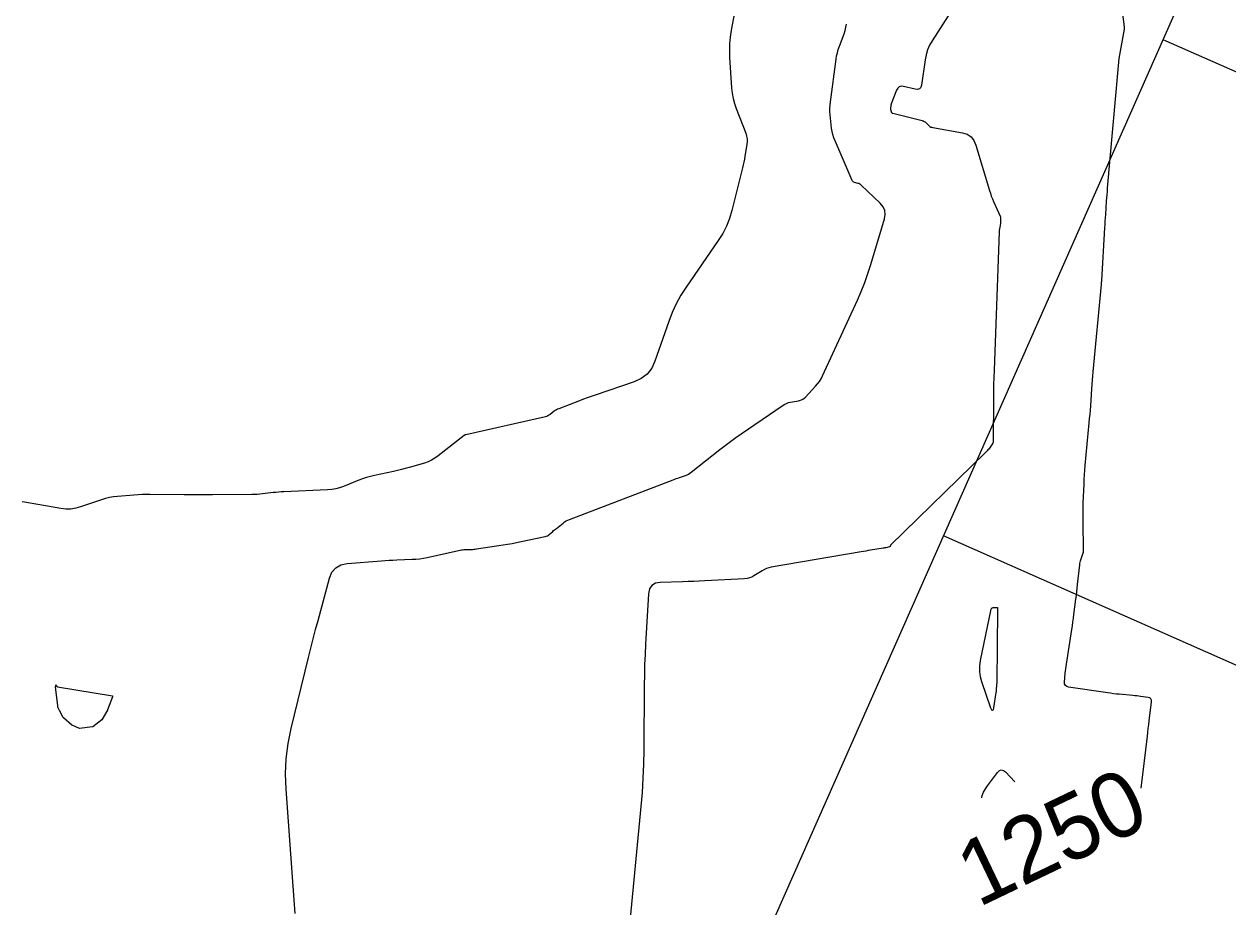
# Model space of a CAD drawing. Extents: x 658976 to 668721, y 639543 to 647196.
# Drawn here: x 662752.2 to 662863.2, y 643143 to 643224.4 of the extents above; entities that cross this region are included whole.
import ezdxf

# ---------------------------------------------------------------- set-up
doc = ezdxf.new("R2010")
doc.units = 0
for name, color, linetype in [('Ex_Contour Labels', 7, 'Continuous'), ('Ex_Major Contours', 7, 'Continuous'), ('Ex_Minor Contours', 7, 'Continuous'), ('R_Grid', 7, 'Continuous')]:
    doc.layers.add(name, color=color, linetype=linetype)

msp = doc.modelspace()

# ---------------------------------------------------------------- linework, layer by layer
at = {"layer": 'Ex_Major Contours'}
for points in [[(662855.21, 643153.97), (662855.77, 643158.77), (662855.81, 643159.12), (662855.85, 643159.47), (662855.89, 643159.83), (662855.94, 643160.18), (662856.16, 643161.94), (662856.15, 643162.1), (662856.1, 643162.22), (662856, 643162.3), (662855.85, 643162.34), (662855.14, 643162.43), (662854.97, 643162.46), (662854.79, 643162.48), (662854.61, 643162.49), (662854.44, 643162.51), (662853.18, 643162.63), (662852.91, 643162.65), (662852.64, 643162.68), (662852.37, 643162.72), (662852.11, 643162.75), (662848.5, 643163.29), (662848.33, 643163.35), (662848.21, 643163.44), (662848.14, 643163.58), (662848.13, 643163.76), (662848.2, 643164.58), (662848.22, 643164.78), (662848.24, 643164.98), (662848.27, 643165.19), (662848.3, 643165.39), (662848.81, 643168.6), (662848.86, 643168.95), (662848.91, 643169.29), (662848.96, 643169.64), (662849, 643169.99), (662849.18, 643171.39), (662849.22, 643171.73), (662849.26, 643172.07), (662849.3, 643172.41), (662849.34, 643172.75), (662849.53, 643174.57), (662849.55, 643174.69), (662849.57, 643174.8), (662849.6, 643174.92), (662849.63, 643175.03), (662849.86, 643175.67), (662849.87, 643175.68), (662849.87, 643175.69), (662849.87, 643175.71), (662849.88, 643175.72), (662849.89, 643175.78), (662849.89, 643175.8), (662849.89, 643175.81), (662849.89, 643175.83), (662849.89, 643175.84), (662849.85, 643178.56), (662849.84, 643178.99), (662849.84, 643179.42), (662849.85, 643179.85), (662849.86, 643180.28), (662849.93, 643181.99), (662849.95, 643182.42), (662849.97, 643182.85), (662850, 643183.28), (662850.04, 643183.71), (662850.41, 643187.65), (662850.44, 643188.04), (662850.48, 643188.43), (662850.51, 643188.82), (662850.54, 643189.22), (662850.65, 643190.79), (662850.68, 643191.18), (662850.71, 643191.58), (662850.75, 643191.97), (662850.78, 643192.36), (662851.53, 643200.41), (662851.53, 643200.44), (662851.53, 643200.47), (662851.54, 643200.49), (662851.54, 643200.52), (662851.55, 643200.64), (662851.56, 643200.66), (662851.56, 643200.69), (662851.56, 643200.72), (662851.56, 643200.75), (662851.86, 643205.62), (662851.88, 643205.93), (662851.89, 643206.23), (662851.91, 643206.54), (662851.93, 643206.84), (662852.01, 643208.06), (662852.03, 643208.37), (662852.05, 643208.67), (662852.08, 643208.98), (662852.1, 643209.28), (662853.11, 643220.54), (662853.14, 643220.88), (662853.18, 643221.23), (662853.23, 643221.57), (662853.29, 643221.91), (662853.66, 643223.92), (662853.66, 643223.94), (662853.66, 643223.95), (662853.66, 643223.97), (662853.66, 643223.99), (662853.65, 643224.06), (662853.65, 643224.08), (662853.65, 643224.1), (662853.65, 643224.11), (662853.65, 643224.13), (662853.51, 643225.32)], [(662840.49, 643153.09), (662840.55, 643153.29), (662840.67, 643153.61), (662840.83, 643153.92), (662841.03, 643154.2), (662841.95, 643155.42), (662842.12, 643155.6), (662842.3, 643155.66), (662842.49, 643155.62), (662842.68, 643155.47), (662843.55, 643154.55)]]:
    msp.add_lwpolyline(points, dxfattribs=at)
msp.add_lwpolyline([(662840.38, 643164.25), (662840.32, 643164.74), (662840.32, 643165.23), (662840.39, 643165.73), (662841.37, 643170.48), (662841.39, 643170.55), (662841.43, 643170.59), (662841.48, 643170.61), (662841.54, 643170.62), (662841.92, 643170.62), (662841.94, 643170.62), (662841.95, 643170.61), (662841.96, 643170.59), (662841.96, 643170.57), (662841.96, 643170.47), (662841.96, 643170.45), (662841.96, 643170.42), (662841.96, 643170.4), (662841.96, 643170.37), (662841.88, 643163.76), (662841.88, 643163.71), (662841.88, 643163.67), (662841.88, 643163.62), (662841.87, 643163.57), (662841.85, 643163.37), (662841.85, 643163.32), (662841.85, 643163.28), (662841.84, 643163.23), (662841.84, 643163.18), (662841.83, 643162.99), (662841.83, 643162.94), (662841.82, 643162.89), (662841.82, 643162.84), (662841.81, 643162.79), (662841.59, 643161.38), (662841.55, 643161.19), (662841.49, 643161.12), (662841.42, 643161.18), (662841.35, 643161.36), (662840.51, 643163.77)], close=True, dxfattribs=at)
at = {"layer": 'Ex_Minor Contours'}
for points in [[(662818.4, 643229.22), (662817.4, 643223.83), (662817.3, 643223.2), (662817.24, 643222.58), (662817.23, 643221.95), (662817.25, 643221.32), (662817.44, 643218.52), (662817.49, 643218.03), (662817.58, 643217.54), (662817.7, 643217.07), (662817.86, 643216.6), (662818.74, 643214.34), (662818.82, 643214.08), (662818.86, 643213.82), (662818.87, 643213.56), (662818.84, 643213.29), (662818.66, 643212.22), (662818.61, 643211.95), (662818.56, 643211.68), (662818.5, 643211.41), (662818.44, 643211.15), (662817.46, 643207.2), (662817.24, 643206.47), (662816.96, 643205.76), (662816.62, 643205.09), (662816.21, 643204.44), (662813.25, 643200.15), (662812.77, 643199.4), (662812.34, 643198.62), (662811.96, 643197.81), (662811.64, 643196.98), (662810.37, 643193.33), (662810.07, 643192.67), (662809.64, 643192.14), (662809.1, 643191.72), (662808.44, 643191.41), (662804.85, 643190.2), (662804.49, 643190.08), (662804.13, 643189.95), (662803.77, 643189.82), (662803.41, 643189.68), (662801.5, 643188.95), (662801.39, 643188.91), (662801.28, 643188.85), (662801.18, 643188.79), (662801.08, 643188.71), (662800.7, 643188.41), (662800.6, 643188.34), (662800.5, 643188.28), (662800.39, 643188.24), (662800.27, 643188.21), (662792.93, 643186.55), (662792.92, 643186.55), (662792.9, 643186.54), (662792.89, 643186.54), (662792.88, 643186.53), (662792.83, 643186.52), (662792.82, 643186.51), (662792.81, 643186.51), (662792.79, 643186.5), (662792.78, 643186.49), (662790.39, 643184.6), (662790.09, 643184.39), (662789.78, 643184.21), (662789.45, 643184.06), (662789.11, 643183.94), (662787.7, 643183.53), (662787.34, 643183.43), (662786.99, 643183.34), (662786.63, 643183.25), (662786.27, 643183.17), (662784.5, 643182.79), (662784.13, 643182.7), (662783.77, 643182.6), (662783.41, 643182.48), (662783.06, 643182.35), (662781.65, 643181.79), (662781.3, 643181.66), (662780.94, 643181.57), (662780.57, 643181.51), (662780.19, 643181.47), (662776.15, 643181.29), (662775.9, 643181.28), (662775.65, 643181.26), (662775.41, 643181.24), (662775.16, 643181.21), (662774.18, 643181.1), (662773.93, 643181.07), (662773.69, 643181.05), (662773.44, 643181.04), (662773.19, 643181.03), (662769.57, 643181), (662768.92, 643181), (662768.27, 643181), (662767.62, 643181), (662766.97, 643181.01), (662763.84, 643181.04), (662763.46, 643181.04), (662763.09, 643181.03), (662762.71, 643181.01), (662762.33, 643180.99), (662760.83, 643180.86), (662760.46, 643180.82), (662760.09, 643180.75), (662759.72, 643180.66), (662759.36, 643180.55), (662757.41, 643179.89), (662756.97, 643179.77), (662756.52, 643179.7), (662756.06, 643179.7), (662755.6, 643179.75), (662752.26, 643180.32), (662752.03, 643180.35)], [(662839.57, 643228.59), (662835.92, 643222.86), (662835.69, 643222.45), (662835.5, 643222.02), (662835.36, 643221.57), (662835.27, 643221.1), (662834.94, 643218.78), (662834.87, 643218.56), (662834.75, 643218.42), (662834.58, 643218.36), (662834.35, 643218.39), (662833.28, 643218.65), (662833.07, 643218.67), (662832.89, 643218.62), (662832.75, 643218.5), (662832.64, 643218.31), (662832.16, 643217.03), (662832.14, 643216.99), (662832.13, 643216.95), (662832.12, 643216.91), (662832.11, 643216.87), (662832.09, 643216.66), (662832.08, 643216.64), (662832.08, 643216.62), (662832.08, 643216.61), (662832.09, 643216.59), (662832.09, 643216.51), (662832.1, 643216.49), (662832.1, 643216.47), (662832.11, 643216.45), (662832.11, 643216.43), (662832.19, 643216.26), (662832.21, 643216.22), (662832.23, 643216.2), (662832.26, 643216.18), (662832.3, 643216.17), (662835, 643215.51), (662835.1, 643215.48), (662835.19, 643215.43), (662835.27, 643215.38), (662835.35, 643215.32), (662835.65, 643215.03), (662835.72, 643214.97), (662835.81, 643214.91), (662835.9, 643214.88), (662836, 643214.85), (662838.71, 643214.37), (662839.15, 643214.24), (662839.51, 643214.01), (662839.78, 643213.68), (662839.96, 643213.25), (662841.21, 643209.06), (662841.29, 643208.8), (662841.38, 643208.55), (662841.48, 643208.29), (662841.58, 643208.04), (662842.19, 643206.69), (662842.22, 643206.62), (662842.23, 643206.55), (662842.24, 643206.48), (662842.24, 643206.41), (662842.23, 643206.12), (662842.23, 643206.04), (662842.22, 643205.97), (662842.21, 643205.9), (662842.19, 643205.83), (662842.13, 643205.54), (662842.12, 643205.47), (662842.11, 643205.4), (662842.1, 643205.32), (662842.1, 643205.25), (662841.63, 643192.5), (662841.61, 643191.83), (662841.59, 643191.15), (662841.58, 643190.48), (662841.57, 643189.8), (662841.55, 643185.98), (662841.54, 643185.87), (662841.51, 643185.77), (662841.47, 643185.67), (662841.41, 643185.58), (662841.14, 643185.23), (662841.07, 643185.15), (662841, 643185.06), (662840.92, 643184.98), (662840.84, 643184.9), (662832.1, 643176.37), (662832.09, 643176.36), (662832.08, 643176.34), (662832.07, 643176.33), (662832.07, 643176.31), (662832.04, 643176.25), (662832.03, 643176.24), (662832.02, 643176.23), (662832.01, 643176.22), (662832, 643176.21), (662831.66, 643176.14), (662831.6, 643176.13), (662831.54, 643176.12), (662831.47, 643176.11), (662831.41, 643176.09), (662830.25, 643175.9), (662830.03, 643175.87), (662829.82, 643175.83), (662829.6, 643175.8), (662829.39, 643175.76), (662821.09, 643174.33), (662820.87, 643174.28), (662820.66, 643174.21), (662820.46, 643174.12), (662820.26, 643174.01), (662819.48, 643173.54), (662819.29, 643173.43), (662819.08, 643173.35), (662818.87, 643173.3), (662818.64, 643173.28), (662814.96, 643173.08), (662814.45, 643173.05), (662813.94, 643173.03), (662813.43, 643173.01), (662812.91, 643173), (662810.86, 643172.94), (662810.41, 643172.86), (662810.07, 643172.66), (662809.86, 643172.34), (662809.77, 643171.89), (662809.51, 643167.26), (662809.46, 643166.31), (662809.42, 643165.37), (662809.4, 643164.43), (662809.39, 643163.48), (662809.34, 643157.51), (662809.32, 643156.2), (662809.26, 643154.9), (662809.18, 643153.59), (662809.07, 643152.29), (662808.07, 643141.99)], [(662777.2, 643142.43), (662777.11, 643143.69), (662777.02, 643144.96), (662776.37, 643153.89), (662776.32, 643155.29), (662776.38, 643156.69), (662776.55, 643158.09), (662776.83, 643159.47), (662778.42, 643166.01), (662778.64, 643166.87), (662778.85, 643167.73), (662779.08, 643168.59), (662779.31, 643169.44), (662780.36, 643173.33), (662780.59, 643173.88), (662780.94, 643174.29), (662781.41, 643174.56), (662781.99, 643174.68), (662785.16, 643174.93), (662785.51, 643174.96), (662785.86, 643174.98), (662786.21, 643175), (662786.57, 643175.01), (662787.98, 643175.07), (662788.33, 643175.09), (662788.68, 643175.12), (662789.03, 643175.18), (662789.38, 643175.24), (662792.52, 643175.93), (662792.63, 643175.95), (662792.75, 643175.97), (662792.86, 643175.98), (662792.98, 643175.98), (662793.45, 643175.98), (662793.56, 643175.98), (662793.68, 643175.99), (662793.8, 643176), (662793.91, 643176.02), (662796.38, 643176.4), (662796.79, 643176.47), (662797.2, 643176.54), (662797.61, 643176.62), (662798.02, 643176.7), (662800.25, 643177.16), (662800.35, 643177.19), (662800.45, 643177.23), (662800.54, 643177.28), (662800.62, 643177.35), (662800.95, 643177.64), (662801.03, 643177.71), (662801.11, 643177.78), (662801.2, 643177.85), (662801.28, 643177.92), (662801.91, 643178.41), (662802.04, 643178.51), (662802.18, 643178.6), (662802.33, 643178.68), (662802.49, 643178.74), (662812.05, 643182.4), (662812.19, 643182.45), (662812.33, 643182.51), (662812.48, 643182.56), (662812.62, 643182.6), (662813.2, 643182.8), (662813.34, 643182.85), (662813.47, 643182.92), (662813.6, 643183), (662813.72, 643183.09), (662816.35, 643185.18), (662816.84, 643185.55), (662817.32, 643185.92), (662817.82, 643186.28), (662818.32, 643186.63), (662822.18, 643189.27), (662822.34, 643189.37), (662822.5, 643189.44), (662822.68, 643189.51), (662822.86, 643189.55), (662823.6, 643189.68), (662823.78, 643189.73), (662823.95, 643189.8), (662824.1, 643189.9), (662824.24, 643190.02), (662825.18, 643191.01), (662825.37, 643191.23), (662825.54, 643191.46), (662825.69, 643191.71), (662825.82, 643191.97), (662829.04, 643198.96), (662829.39, 643199.76), (662829.71, 643200.58), (662830.01, 643201.4), (662830.27, 643202.23), (662831.52, 643206.45), (662831.59, 643206.85), (662831.55, 643207.22), (662831.4, 643207.56), (662831.14, 643207.88), (662829.39, 643209.56), (662829.32, 643209.61), (662829.26, 643209.65), (662829.18, 643209.69), (662829.1, 643209.71), (662828.78, 643209.79), (662828.71, 643209.82), (662828.64, 643209.86), (662828.59, 643209.91), (662828.55, 643209.98), (662826.98, 643213.63), (662826.87, 643213.92), (662826.78, 643214.21), (662826.71, 643214.51), (662826.66, 643214.81), (662826.52, 643216.03), (662826.5, 643216.33), (662826.49, 643216.63), (662826.51, 643216.94), (662826.54, 643217.24), (662827.07, 643221.15), (662827.12, 643221.46), (662827.19, 643221.76), (662827.27, 643222.06), (662827.37, 643222.35), (662827.82, 643223.51), (662827.91, 643223.8), (662827.98, 643224.1), (662828.02, 643224.4)]]:
    msp.add_lwpolyline(points, dxfattribs=at)
msp.add_lwpolyline([(662760.36, 643162.42), (662760.36, 643162.42), (662760.36, 643162.41), (662760.35, 643162.4), (662759.9, 643161.19), (662759.89, 643161.18), (662759.39, 643160.27), (662759.38, 643160.26), (662759.38, 643160.26), (662759.38, 643160.26), (662758.54, 643159.64), (662758.54, 643159.63), (662758.53, 643159.63), (662758.53, 643159.63), (662757.32, 643159.48), (662757.31, 643159.48), (662757.31, 643159.48), (662756.63, 643159.77), (662756.62, 643159.78), (662756.62, 643159.78), (662755.83, 643160.47), (662755.83, 643160.47), (662755.82, 643160.48), (662755.46, 643161.14), (662755.4, 643161.25), (662755.36, 643161.37), (662755.33, 643161.48), (662755.31, 643161.61), (662755.11, 643163.28), (662755.11, 643163.29), (662755.11, 643163.3), (662755.12, 643163.47), (662755.12, 643163.5), (662755.13, 643163.5), (662755.14, 643163.5), (662755.15, 643163.48), (662755.21, 643163.38), (662755.23, 643163.36), (662755.25, 643163.34), (662755.28, 643163.33), (662755.3, 643163.32), (662760.35, 643162.5), (662760.35, 643162.5), (662760.36, 643162.5), (662760.36, 643162.49), (662760.36, 643162.48)], close=True, dxfattribs=at)
at = {"layer": 'R_Grid'}
for p, q in [((662695.34, 642857.16), (662998.85, 643543.01)), ((662994.38, 643162.25), (662857.21, 643222.95)), ((662974.15, 643116.52), (662836.98, 643177.22))]:
    msp.add_line(p, q, dxfattribs=at)

# ---------------------------------------------------------------- texts
at = {"layer": 'Ex_Contour Labels'}
msp.add_text('1250', height=6, rotation=25.6088, dxfattribs=at).set_placement((662840.17, 643142.95))

doc.saveas('drawing.dxf')
